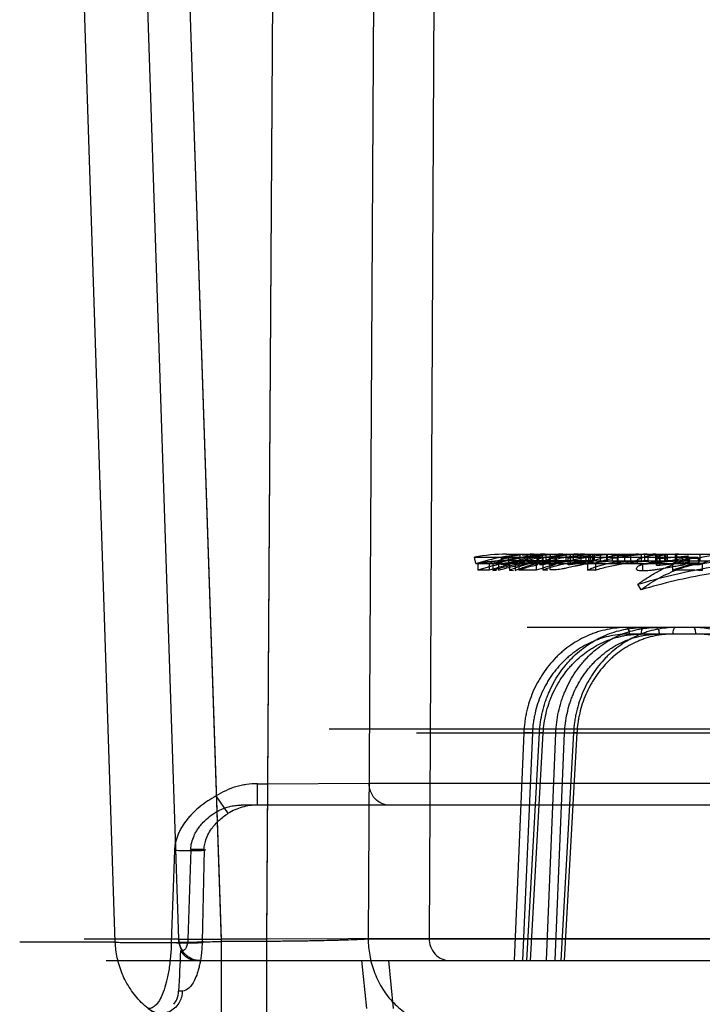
# Model space of a CAD drawing. Header units: millimetres. Extents: x 0 to 297, y 0 to 210.
# Tile 272 of 438: x 146.259 to 146.444, y 159.352 to 159.618. Entities that reach past the tile are written whole.
import ezdxf

# ---------------------------------------------------------------- set-up
doc = ezdxf.new("R2010")
doc.units = ezdxf.units.MM
doc.header["$LTSCALE"] = 16.335
doc.layers.add('INTFCLR_144815', color=7, linetype='CONTINUOUS')

msp = doc.modelspace()

# ---------------------------------------------------------------- linework, layer by layer
at = {"layer": 'INTFCLR_144815', "color": 9, "linetype": 'Continuous'}
for p, q in [((146.2851556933, 159.3689564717), (146.2697055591, 159.8370621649)), ((146.3023041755, 159.3697227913), (146.2867607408, 159.8370621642)), ((146.2981188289, 159.8370621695), (146.3137612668, 159.3691406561)), ((146.2981262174, 159.8370621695), (146.3137477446, 159.3697688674)), ((146.326092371, 159.3691406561), (146.3290991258, 159.8370621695)), ((146.3260964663, 159.3697688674), (146.3290992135, 159.8370621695)), ((146.3561845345, 159.8370621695), (146.3535427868, 159.3697688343)), ((146.37243563, 159.8370621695), (146.3700117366, 159.3699259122)), ((146.3909026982, 159.4737782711), (146.5005701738, 159.4737782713)), ((146.4081421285, 159.4727937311), (146.4081421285, 159.4709560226)), ((146.4136487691, 159.4718057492), (146.4136487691, 159.4736120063)), ((146.3982802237, 159.4719782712), (146.3909026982, 159.4719782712)), ((146.4040961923, 159.4719782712), (146.401375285, 159.4719782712)), ((146.4027900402, 159.4695294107), (146.4027900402, 159.4714224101)), ((146.4103858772, 159.4719782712), (146.4061376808, 159.4719782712)), ((146.4151020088, 159.4719782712), (146.4120290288, 159.4719782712)), ((146.4163686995, 159.4719782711), (146.6635935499, 159.4719782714)), ((146.6285121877, 159.4539782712), (146.3965295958, 159.4539782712)), ((146.4539725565, 159.4522096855), (146.4240751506, 159.4522096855)), ((146.683059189, 159.4264903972), (146.3429684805, 159.4264903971)), ((146.3665707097, 159.4255483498), (146.643192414, 159.4255483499)), ((146.3956132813, 159.4255483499), (146.3929767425, 159.3639782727)), ((146.3979438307, 159.4254855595), (146.3953084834, 159.3639782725)), ((146.3979438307, 159.4254855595), (146.3956132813, 159.4255483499)), ((146.3964374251, 159.3639782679), (146.3998492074, 159.4255483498)), ((146.3974667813, 159.3639782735), (146.4008735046, 159.4254855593)), ((146.4008735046, 159.4254855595), (146.3997645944, 159.4255502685)), ((146.4008735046, 159.4254855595), (146.3997645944, 159.4255502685)), ((146.4017573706, 159.3639782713), (146.4042791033, 159.4255483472)), ((146.4041424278, 159.3639782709), (146.4066632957, 159.4254855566)), ((146.4042790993, 159.4255483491), (146.4066632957, 159.425485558)), ((146.4090610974, 159.4255483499), (146.4056643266, 159.3639782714)), ((146.4099628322, 159.4254855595), (146.4065712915, 159.3639782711)), ((146.4099628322, 159.4254855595), (146.4089071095, 159.425557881)), ((146.4099628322, 159.4254855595), (146.4089071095, 159.425557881)), ((146.3235818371, 159.4059782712), (146.3235818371, 159.4117688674)), ((146.3235818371, 159.4117688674), (146.3263450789, 159.4117688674)), ((146.3263450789, 159.4117688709), (146.3537610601, 159.4119259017)), ((146.3263450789, 159.4117688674), (146.3263450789, 159.4059782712)), ((146.3537610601, 159.4119259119), (146.9979115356, 159.4119259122)), ((146.3157349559, 159.4035998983), (146.3124369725, 159.4084455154)), ((146.3157349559, 159.4035998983), (146.3124369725, 159.4084455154)), ((146.9960194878, 159.4059782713), (146.319211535, 159.4059782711)), ((146.3011623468, 159.3937065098), (146.3002949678, 159.368867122)), ((146.3091728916, 159.393978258), (146.305548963, 159.3939782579)), ((146.3091728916, 159.3939782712), (146.3086518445, 159.3691449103)), ((146.2851556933, 159.3689564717), (146.2592996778, 159.3689479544)), ((146.2851556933, 159.3689564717), (146.2592996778, 159.3689479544)), ((146.3023042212, 159.3697232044), (146.2767235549, 159.3697204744)), ((146.3047840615, 159.3696882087), (146.3023044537, 159.3697228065)), ((146.3023045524, 159.369722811), (146.3137477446, 159.3697688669)), ((146.3137477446, 159.3697688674), (146.3137612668, 159.3459782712)), ((146.3260964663, 159.3697688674), (146.3137477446, 159.3697688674)), ((146.326092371, 159.3691406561), (146.3137612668, 159.3691406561)), ((146.326092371, 159.3459782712), (146.3260964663, 159.3697688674)), ((146.3700117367, 159.3699259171), (146.3260964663, 159.3697688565)), ((147.2289768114, 159.3697688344), (146.3535427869, 159.3697688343)), ((146.3700117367, 159.3699259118), (147.2142079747, 159.369925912)), ((146.2827168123, 159.3639782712), (147.2284444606, 159.3639782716)), ((146.3517196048, 159.3639782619), (146.3530504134, 159.3510397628)), ((146.3604274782, 159.3510396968), (146.3590893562, 159.3639782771)), ((146.3032777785, 159.3557191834), (146.3022825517, 159.3557244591))]:
    msp.add_line(p, q, dxfattribs=at)
at = {"layer": 'INTFCLR_144815', "color": 6, "linetype": 'Continuous'}
for p, q in [((146.3826356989, 159.4712610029), (146.3823256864, 159.4730341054)), ((146.3823256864, 159.4730341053), (146.4426557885, 159.4730341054)), ((146.389474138, 159.4727579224), (146.389474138, 159.4709188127)), ((146.389474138, 159.4727579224), (146.3908099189, 159.4727579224)), ((146.3914775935, 159.4727444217), (146.3914775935, 159.4709047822)), ((146.3945171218, 159.4735395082), (146.3945171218, 159.4717305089)), ((146.3965205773, 159.4735380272), (146.3951849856, 159.4735380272)), ((146.3965205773, 159.4735380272), (146.3965205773, 159.4717289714)), ((146.3991071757, 159.4733927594), (146.3991071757, 159.4715781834)), ((146.3993464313, 159.4727615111), (146.4003499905, 159.4727615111)), ((146.3993464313, 159.470915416), (146.3993464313, 159.4727546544)), ((146.3996173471, 159.4737782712), (146.3996173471, 159.4719782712)), ((146.4006356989, 159.4719782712), (146.4006356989, 159.4737782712)), ((146.4008266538, 159.4695081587), (146.4008518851, 159.4727615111)), ((146.4016208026, 159.4737782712), (146.4016208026, 159.4719782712)), ((146.4024947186, 159.4727602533), (146.4024947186, 159.4709212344)), ((146.4024947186, 159.4727602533), (146.4035251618, 159.4727602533)), ((146.402867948, 159.4737550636), (146.4036865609, 159.4737756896)), ((146.402867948, 159.4719541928), (146.402867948, 159.4737550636)), ((146.4040402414, 159.4727520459), (146.4040402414, 159.4709127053)), ((146.4044020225, 159.4737549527), (146.4044020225, 159.4719540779)), ((146.4061376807, 159.4737782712), (146.4049802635, 159.4737679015)), ((146.4069557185, 159.4737782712), (146.4069557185, 159.4719782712)), ((146.4076326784, 159.4727923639), (146.4081421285, 159.4727937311)), ((146.4076326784, 159.4709546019), (146.4076326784, 159.4727923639)), ((146.4081421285, 159.472793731), (146.4124753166, 159.4732863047)), ((146.4081799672, 159.4737782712), (146.4081799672, 159.4719782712)), ((146.408959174, 159.4737782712), (146.408959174, 159.4719782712)), ((146.4111057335, 159.4719782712), (146.4111057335, 159.4737782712)), ((146.4124753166, 159.4714676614), (146.4124753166, 159.4732863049)), ((146.4136487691, 159.4736120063), (146.4130706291, 159.4736117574)), ((146.4130706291, 159.4736117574), (146.4130706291, 159.471805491)), ((146.4141738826, 159.4719782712), (146.4141738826, 159.4737782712)), ((146.4194448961, 159.473778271), (146.4143242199, 159.4732847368)), ((146.4143242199, 159.4732847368), (146.4143242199, 159.4714660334)), ((146.4147112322, 159.4719782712), (146.4147112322, 159.4737782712)), ((146.4162510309, 159.4737782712), (146.4162510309, 159.4719782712)), ((146.4180048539, 159.4737782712), (146.4180048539, 159.4719782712)), ((146.4181765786, 159.4737782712), (146.4181765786, 159.4719782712)), ((146.4195274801, 159.4737782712), (146.4195274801, 159.4719782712)), ((146.4208319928, 159.4731918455), (146.4208319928, 159.4713695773)), ((146.4210707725, 159.4737782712), (146.4210707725, 159.4719782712)), ((146.4228669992, 159.4737782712), (146.4228669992, 159.4719782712)), ((146.4245098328, 159.4737782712), (146.4245098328, 159.4719782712)), ((146.4274039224, 159.4719782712), (146.4274039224, 159.4737782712)), ((146.4282562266, 159.4737782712), (146.4282562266, 159.4719782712)), ((146.4292585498, 159.4719782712), (146.4292585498, 159.4737782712)), ((146.4312843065, 159.4719782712), (146.4312843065, 159.4737782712)), ((146.4316169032, 159.4737782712), (146.4316169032, 159.4719782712)), ((146.4322917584, 159.4737782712), (146.4322917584, 159.4719782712)), ((146.43243901, 159.4726235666), (146.4401036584, 159.4733273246)), ((146.43243901, 159.4726235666), (146.43243901, 159.4707791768)), ((146.4336432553, 159.4737782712), (146.4336432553, 159.4719782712)), ((146.4339959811, 159.4737633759), (146.4347496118, 159.4737768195)), ((146.4339959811, 159.471962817), (146.4339959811, 159.4737633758)), ((146.4344726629, 159.4719782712), (146.4344726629, 159.4737782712)), ((146.4365203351, 159.4737669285), (146.4365203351, 159.471966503)), ((146.4367279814, 159.4719782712), (146.4367279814, 159.4737782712)), ((146.4369283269, 159.4737782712), (146.4369283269, 159.4719782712)), ((146.4386497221, 159.4726775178), (146.4386497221, 159.4708352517)), ((146.4401036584, 159.4733273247), (146.4391284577, 159.4729243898)), ((146.4401036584, 159.4715102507), (146.4401036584, 159.4733273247)), ((146.4404164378, 159.4727473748), (146.4430037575, 159.4727473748)), ((146.4404164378, 159.4708996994), (146.4404164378, 159.4727395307)), ((146.4426557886, 159.4730341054), (146.4429242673, 159.4712610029)), ((146.4430037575, 159.470907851), (146.4430037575, 159.4727473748)), ((146.4431848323, 159.4737782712), (146.4431848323, 159.4719782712)), ((146.3826356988, 159.4712610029), (146.4429242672, 159.4712610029)), ((146.3832119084, 159.471347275), (146.3832119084, 159.4694511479)), ((146.3862800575, 159.4713386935), (146.3862800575, 159.4694422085)), ((146.3872295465, 159.4713130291), (146.3872295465, 159.4694154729)), ((146.3887578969, 159.4713494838), (146.3877386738, 159.4713281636)), ((146.3887578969, 159.4713494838), (146.3887578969, 159.4694534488)), ((146.3914775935, 159.4709188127), (146.3901424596, 159.4709188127)), ((146.3917688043, 159.4713464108), (146.3917688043, 159.4694502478)), ((146.3932971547, 159.4713039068), (146.3922786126, 159.4713352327)), ((146.3932971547, 159.4713039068), (146.3932971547, 159.4694059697)), ((146.3942576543, 159.4713445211), (146.3942576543, 159.4694482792)), ((146.3945171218, 159.4717289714), (146.3958531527, 159.4717289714)), ((146.401375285, 159.4719782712), (146.3982802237, 159.4719782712)), ((146.3989514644, 159.471340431), (146.3989514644, 159.4694440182)), ((146.4008518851, 159.4709225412), (146.3998483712, 159.4709225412)), ((146.4027900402, 159.4714224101), (146.4014809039, 159.4714147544)), ((146.4040402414, 159.4709212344), (146.4030100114, 159.4709212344)), ((146.4040961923, 159.4719782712), (146.4032766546, 159.4719675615)), ((146.4061376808, 159.4719782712), (146.4040961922, 159.4719782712)), ((146.4044020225, 159.4719540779), (146.4055580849, 159.4719755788)), ((146.4081421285, 159.4709560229), (146.4076326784, 159.4709546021)), ((146.4124753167, 159.4714676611), (146.4081421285, 159.4709560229)), ((146.4120290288, 159.4719782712), (146.4103858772, 159.4719782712)), ((146.4137066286, 159.4717797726), (146.4127436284, 159.4715096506)), ((146.4137066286, 159.4717797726), (146.4127436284, 159.4715096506)), ((146.4128124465, 159.4714149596), (146.4150047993, 159.4714149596)), ((146.4128124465, 159.471412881), (146.4128124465, 159.4695194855)), ((146.4130706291, 159.471805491), (146.4136487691, 159.4718057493)), ((146.4143242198, 159.4714660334), (146.4194448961, 159.4719782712)), ((146.4150047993, 159.4714149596), (146.4150047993, 159.4695216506)), ((146.4151020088, 159.4719782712), (146.4163686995, 159.4719782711)), ((146.4278138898, 159.4692576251), (146.4278138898, 159.4711615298)), ((146.4401036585, 159.4715102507), (146.43243901, 159.4707791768)), ((146.4358256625, 159.4713172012), (146.4358256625, 159.4694198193)), ((146.4386497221, 159.4708352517), (146.439586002, 159.4713052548)), ((146.4430037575, 159.470907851), (146.4404164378, 159.470907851)), ((146.4438910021, 159.47132061), (146.4438910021, 159.4694233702)), ((146.3872295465, 159.4694154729), (146.3882484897, 159.4694439)), ((146.3917688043, 159.4694502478), (146.3927880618, 159.469423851)), ((146.4150047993, 159.4695216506), (146.4128124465, 159.4695216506)), ((146.4273358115, 159.4641534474), (146.4264827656, 159.4656600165)), ((146.305548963, 159.3939782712), (146.3047840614, 159.369688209)), ((146.303283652, 159.3666150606), (146.3027944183, 159.3666200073))]:
    msp.add_line(p, q, dxfattribs=at)
for centre, radius, start, end in [((146.3909026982, 159.4239782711), 0.0498, 90.00000000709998, 99.9174520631), ((146.398285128, 159.4258370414), 0.0479412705, 90.00586124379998, 108.3251317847), ((146.4014106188, 159.4257067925), 0.0480749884, 101.9240725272, 108.3444157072), ((146.3992996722, 159.4258389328), 0.0479397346, 95.7254500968, 101.8269211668), ((146.4090041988, 159.4280160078), 0.0457691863, 102.1815604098, 108.7956335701), ((146.4013755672, 159.4259041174), 0.0478741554, 90.00033779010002, 95.8204568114), ((146.4137213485, 159.4279747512), 0.0458119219, 102.1998940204, 108.8082907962), ((146.410388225, 159.428363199), 0.0454150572, 90.002962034, 102.1212752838), ((146.412034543, 159.4283326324), 0.0454456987, 90.006952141, 102.117491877), ((146.4169105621, 159.4296743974), 0.0441048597, 94.99470961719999, 102.1434321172), ((146.4289978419, 159.4166260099), 0.05715227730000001, 89.99469662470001, 98.2144748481), ((146.4266475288, 159.4446530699), 0.0291253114, 90.0187780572, 101.5178439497), ((146.4493479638, 159.43579359), 0.0380101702, 103.5902750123, 110.8396632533), ((146.4374812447, 159.4330708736), 0.0407073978, 89.99529300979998, 91.3526086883), ((146.4516478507, 159.4368456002), 0.036932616, 90.01207877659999, 103.535570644), ((146.4574393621, 159.4356809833), 0.0381279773, 103.5878046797, 110.8142387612), ((146.3909026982, 159.4239782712), 0.048, 89.9999999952, 99.917452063), ((146.3845921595, 159.4163256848), 0.0550389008, 88.24261386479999, 91.43699918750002), ((146.3982887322, 159.4257452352), 0.0462332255, 90.0105443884, 109.0324238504), ((146.4014080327, 159.4256488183), 0.04633266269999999, 102.3761709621, 109.056944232), ((146.3992985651, 159.425776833), 0.0462017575, 95.94020500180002, 102.2772148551), ((146.40902121, 159.4278001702), 0.0441874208, 102.6473009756, 109.5185625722), ((146.3964947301, 159.3452510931), 0.1261132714, 88.88378591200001, 91.01640158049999), ((146.4013754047, 159.4258371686), 0.0461411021, 90.0001485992, 96.0396676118), ((146.4137156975, 159.4278390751), 0.0441469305, 102.6599842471, 109.5381089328), ((146.415128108, 159.4293560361), 0.0426228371, 90.03508451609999, 109.6049724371), ((146.4103918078, 159.428169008), 0.0438093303, 90.00775627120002, 102.5775098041), ((146.4120315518, 159.428199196), 0.0437790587, 90.0033020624, 102.5821819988), ((146.416906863, 159.4294872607), 0.0424917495, 95.17982136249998, 102.6067581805), ((146.4289923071, 159.41696931), 0.0550088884, 89.9887250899, 98.5310480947), ((146.4266419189, 159.443950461), 0.0280277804, 90.0080452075, 101.9636337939), ((146.4350915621, 159.433136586), 0.0388416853, 89.99622596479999, 91.616317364), ((146.4494046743, 159.435158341), 0.0368543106, 104.1160248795, 111.6201397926), ((146.4400137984, 159.1033238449), 0.3680171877, 89.39635559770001, 90.65205565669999), ((146.437481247, 159.4327419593), 0.039236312, 89.9951197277, 91.4033353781), ((146.4516597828, 159.436274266), 0.0357042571, 90.03164233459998, 104.0304306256), ((146.3845922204, 159.4166530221), 0.0528161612, 88.1686968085, 91.49755394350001), ((146.3964947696, 159.348455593), 0.1210133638, 88.83675729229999, 91.0592595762), ((146.4025711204, 159.3620672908), 0.107455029, 90.2322215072, 90.93020278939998), ((146.4400138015, 159.1161389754), 0.3533056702, 89.3712195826, 90.6792087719)]:
    msp.add_arc(centre, radius, start, end, dxfattribs=at)
msp.add_ellipse((146.8326356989, 159.3459782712), major_axis=(0.1660814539, 3.5044210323), ratio=0.1511321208, start_param=-4.711116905, end_param=-4.7080076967, dxfattribs=at)
for points, knots in [([(146.3872295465, 159.4713130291), (146.3884824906, 159.4716807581), (146.3910268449, 159.4723371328), (146.3949067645, 159.4730727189), (146.3988632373, 159.4735616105), (146.4015250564, 159.4737186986), (146.402867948, 159.4737550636)], [0, 0, 0, 0, 0.2468535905, 0.4963282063, 0.7460399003, 1, 1, 1, 1]), ([(146.3991071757, 159.4733927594), (146.3979323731, 159.4732629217), (146.3955934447, 159.4729377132), (146.3921383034, 159.4722552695), (146.3898725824, 159.4716714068), (146.3887578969, 159.4713494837)], [0, 0, 0, 0, 0.3357673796, 0.6704013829, 1, 1, 1, 1]), ([(146.3917688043, 159.4713464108), (146.3925548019, 159.4716671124), (146.3941477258, 159.472247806), (146.3966004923, 159.4729336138), (146.398266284, 159.4732615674), (146.3991071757, 159.4733927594)], [0, 0, 0, 0, 0.3336166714, 0.6655352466, 1, 1, 1, 1]), ([(146.4044020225, 159.4737549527), (146.4034455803, 159.4737183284), (146.4015334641, 159.4735583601), (146.3987080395, 159.4730615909), (146.3959506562, 159.4723176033), (146.3941696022, 159.4716658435), (146.3932971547, 159.4713039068)], [0, 0, 0, 0, 0.2512492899, 0.5028732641, 0.7520580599, 1, 1, 1, 1]), ([(146.4008266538, 159.4714020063), (146.4017637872, 159.4717218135), (146.403627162, 159.4722893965), (146.4064615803, 159.4729529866), (146.4093091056, 159.4734267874), (146.4121955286, 159.4737140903), (146.4141318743, 159.4737782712), (146.4151020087, 159.4737782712)], [0, 0, 0, 0, 0.2043804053, 0.4016983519, 0.600459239, 0.7997611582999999, 1, 1, 1, 1]), ([(146.4027900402, 159.47142241), (146.4030388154, 159.4714248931), (146.4036261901, 159.4714344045), (146.404505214, 159.4714943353), (146.4054188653, 159.4715997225), (146.4063251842, 159.4717522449), (146.4072847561, 159.4719391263), (146.4081950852, 159.4721267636), (146.4090599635, 159.4723074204), (146.4098813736, 159.4724758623), (146.4107917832, 159.4726595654), (146.4117419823, 159.4728438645), (146.4129257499, 159.4730604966), (146.4137877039, 159.4732042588), (146.4143242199, 159.4732847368)], [0, 0, 0, 0, 0.0637902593, 0.1505951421, 0.2257851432, 0.2995168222, 0.3861796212, 0.4764420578, 0.5378333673, 0.6127248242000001, 0.6914374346, 0.7759707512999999, 0.86089584, 1, 1, 1, 1]), ([(146.4124753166, 159.4732863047), (146.4127480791, 159.4733282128), (146.4129334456, 159.473218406), (146.4137852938, 159.4736120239), (146.4136487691, 159.4736120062)], [0, 0, 0, 0, 0.6690213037, 1, 1, 1, 1]), ([(146.4124753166, 159.4732863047), (146.4127480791, 159.4733282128), (146.4129334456, 159.473218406), (146.4137852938, 159.4736120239), (146.4136487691, 159.4736120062)], [0, 0, 0, 0, 0.6690213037, 1, 1, 1, 1]), ([(146.4128124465, 159.471412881), (146.4135625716, 159.4717266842), (146.4150814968, 159.4722952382), (146.417402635, 159.4729608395), (146.4197293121, 159.4734315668), (146.4220711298, 159.4737148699), (146.4236361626, 159.4737782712), (146.4244283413, 159.4737782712)], [0, 0, 0, 0, 0.2044789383, 0.4073700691, 0.6066229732, 0.8007866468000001, 1, 1, 1, 1]), ([(146.4313193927, 159.4737782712), (146.4302060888, 159.4737782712), (146.4279842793, 159.4737145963), (146.4246697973, 159.4734265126), (146.4213929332, 159.4729499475), (146.4181659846, 159.4722883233), (146.4160502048, 159.4717237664), (146.4150047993, 159.4714123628)], [0, 0, 0, 0, 0.2019209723, 0.4028713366, 0.6030969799, 0.8021605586, 1, 1, 1, 1]), ([(146.4339959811, 159.4737633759), (146.4335720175, 159.4737515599), (146.4327671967, 159.473716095), (146.431595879, 159.4736215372), (146.430534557, 159.4734943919), (146.4295740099, 159.4733375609), (146.4287380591, 159.4731588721), (146.4277977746, 159.4729158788), (146.4270087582, 159.4725715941), (146.4259145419, 159.4721483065), (146.4264990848, 159.4709103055), (146.427350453, 159.4711705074), (146.4278138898, 159.4711615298)], [0, 0, 0, 0, 0.123311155, 0.2341722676, 0.3415438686, 0.434131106, 0.5166278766, 0.5912757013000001, 0.7113225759, 0.7905187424, 0.8652349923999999, 1, 1, 1, 1]), ([(146.4264827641, 159.465660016), (146.4272946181, 159.4662729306), (146.4289518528, 159.4674353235), (146.4315464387, 159.4689860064), (146.4342242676, 159.4703295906), (146.4369739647, 159.4714620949), (146.4397847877, 159.4723775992), (146.441694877, 159.472840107), (146.4426557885, 159.4730341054)], [0, 0, 0, 0, 0.170292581, 0.3385298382, 0.5055802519, 0.6713829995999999, 0.835891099, 1, 1, 1, 1]), ([(146.4264827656, 159.4656600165), (146.4325361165, 159.4675555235), (146.4447689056, 159.4704007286), (146.4634072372, 159.472659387), (146.4819951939, 159.4736473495), (146.4943841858, 159.473773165), (146.5005701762, 159.4737782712)], [0, 0, 0, 0, 0.2535733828, 0.5032635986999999, 0.7518024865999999, 1, 1, 1, 1]), ([(146.4278138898, 159.4711615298), (146.4280896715, 159.4711642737), (146.4286580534, 159.4711782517), (146.4295595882, 159.4712529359), (146.4305317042, 159.4713644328), (146.4316024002, 159.4715113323), (146.4327491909, 159.4716879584), (146.4339372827, 159.4718818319), (146.4351177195, 159.4720808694), (146.4362662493, 159.4722789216), (146.4374415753, 159.4724788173), (146.438234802, 159.4726111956), (146.4386497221, 159.4726775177)], [0, 0, 0, 0, 0.0755558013, 0.1556862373, 0.2477301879, 0.3436001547, 0.4517372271, 0.5655971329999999, 0.6733879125, 0.7796888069, 0.8848871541, 1, 1, 1, 1]), ([(146.4365203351, 159.4737669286), (146.4362205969, 159.4737596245), (146.4356389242, 159.4737387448), (146.4347968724, 159.4736858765), (146.4339434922, 159.473604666), (146.4330603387, 159.4734941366), (146.432362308, 159.4733183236), (146.4310331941, 159.4731089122), (146.4321017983, 159.4726289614), (146.43243901, 159.4726235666)], [0, 0, 0, 0, 0.1480709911, 0.2877294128, 0.415289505, 0.5760925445, 0.7068442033, 0.8334452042, 1, 1, 1, 1]), ([(146.4365203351, 159.4737669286), (146.4362205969, 159.4737596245), (146.4356389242, 159.4737387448), (146.4347968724, 159.4736858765), (146.4339434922, 159.473604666), (146.4330603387, 159.4734941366), (146.432362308, 159.4733183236), (146.4310331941, 159.4731089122), (146.4321017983, 159.4726289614), (146.43243901, 159.4726235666)], [0, 0, 0, 0, 0.1480709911, 0.2877294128, 0.415289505, 0.5760925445, 0.7068442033, 0.8334452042, 1, 1, 1, 1]), ([(146.402867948, 159.4719541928), (146.4021914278, 159.4719351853), (146.4008423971, 159.4718747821), (146.3988287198, 159.4717170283), (146.3968329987, 159.4714932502), (146.3948585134, 159.4712045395), (146.3929083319, 159.4708521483), (146.3909853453, 159.4704374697), (146.3890922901, 159.4699620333), (146.3878465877, 159.4696041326), (146.3872295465, 159.4694154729)], [0, 0, 0, 0, 0.1277755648, 0.2548923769, 0.3812739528, 0.5068516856, 0.6315633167, 0.7553553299, 0.8781807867, 1, 1, 1, 1]), ([(146.3887578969, 159.4694534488), (146.3895074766, 159.4696789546), (146.3909430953, 159.4700792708), (146.3930136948, 159.4705724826), (146.3949799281, 159.4709705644), (146.3969881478, 159.4713094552), (146.3983743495, 159.4714941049), (146.3991071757, 159.4715781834)], [0, 0, 0, 0, 0.2219874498, 0.4225263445, 0.6035161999, 0.7908117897, 1, 1, 1, 1]), ([(146.3991071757, 159.4715781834), (146.3984654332, 159.4714742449), (146.3972590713, 159.4712398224), (146.3954667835, 159.4707808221), (146.3936525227, 159.4702043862), (146.3924161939, 159.4697254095), (146.3917688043, 159.4694502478)], [0, 0, 0, 0, 0.2546734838, 0.4810436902, 0.7244331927, 1, 1, 1, 1]), ([(146.3932971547, 159.4694059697), (146.393733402, 159.4695945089), (146.3946144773, 159.4699525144), (146.395959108, 159.4704301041), (146.3973251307, 159.4708466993), (146.3987105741, 159.471200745), (146.4001133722, 159.4714908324), (146.4015313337, 159.4717156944), (146.4029620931, 159.4718742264), (146.4039212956, 159.4719349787), (146.4044020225, 159.4719540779)], [0, 0, 0, 0, 0.1244380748, 0.2489212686, 0.3735057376, 0.498249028, 0.6232103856, 0.7484501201, 0.8740275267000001, 1, 1, 1, 1]), ([(146.4143242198, 159.4714660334), (146.4139512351, 159.4714079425), (146.4132568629, 159.4712909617), (146.4122578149, 159.4711077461), (146.4113108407, 159.470922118), (146.4103707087, 159.4707289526), (146.4094662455, 159.4705378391), (146.4086119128, 159.4703528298), (146.4078162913, 159.470181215), (146.4069805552, 159.4700049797), (146.4061499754, 159.4698396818), (146.4052980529, 159.4696977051), (146.4044324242, 159.4695984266), (146.4035927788, 159.4695409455), (146.4030293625, 159.4695318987), (146.4027900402, 159.4695294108)], [0, 0, 0, 0, 0.0966770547, 0.1803276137, 0.2601292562, 0.3438178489, 0.4261336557, 0.4968855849, 0.5676932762, 0.6345870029, 0.7156332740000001, 0.7845729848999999, 0.8557134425, 0.9387036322, 1, 1, 1, 1]), ([(146.4128124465, 159.4695194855), (146.4132223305, 159.4696980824), (146.4140482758, 159.4700371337), (146.4153062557, 159.4704895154), (146.4165790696, 159.4708839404), (146.4178650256, 159.4712194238), (146.4191623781, 159.4714951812), (146.4204693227, 159.4717105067), (146.4217840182, 159.4718648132), (146.4231045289, 159.4719576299), (146.4239870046, 159.4719782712), (146.4244283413, 159.4719782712)], [0, 0, 0, 0, 0.1121796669, 0.2239292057, 0.3353131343, 0.44640052, 0.5572635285, 0.6679773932, 0.7786192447, 0.8892672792, 1, 1, 1, 1]), ([(146.4150047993, 159.4695189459), (146.4155829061, 159.4696983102), (146.4167474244, 159.4700385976), (146.4185136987, 159.4704906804), (146.4203006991, 159.4708848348), (146.4221060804, 159.4712200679), (146.4239273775, 159.4714956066), (146.4257620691, 159.4717107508), (146.4276075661, 159.4718649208), (146.4294611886, 159.4719576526), (146.4306996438, 159.4719782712), (146.4313193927, 159.4719782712)], [0, 0, 0, 0, 0.1096509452, 0.2197304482, 0.330222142, 0.4410909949, 0.5523103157, 0.6638488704, 0.7756673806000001, 0.8877302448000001, 1, 1, 1, 1]), ([(146.4278138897, 159.4692576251), (146.4274990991, 159.4692639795), (146.4269943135, 159.4693005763), (146.4259448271, 159.4694089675), (146.4262489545, 159.4705225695), (146.4271611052, 159.4707970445), (146.4280218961, 159.4711522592), (146.4289228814, 159.4713799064), (146.4298399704, 159.4715720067), (146.4308863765, 159.4717330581), (146.4322838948, 159.471885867), (146.4333370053, 159.4719437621), (146.4339959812, 159.471962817)], [0, 0, 0, 0, 0.0905220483, 0.1630522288, 0.2364674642, 0.3297822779, 0.4274438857, 0.5063020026, 0.5958797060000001, 0.6970197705, 0.8104625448, 1, 1, 1, 1]), ([(146.4429242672, 159.4712610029), (146.4419971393, 159.4710738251), (146.4401546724, 159.4706276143), (146.4374439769, 159.4697444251), (146.4347933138, 159.4686523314), (146.4322128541, 159.4673572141), (146.429713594, 159.4658631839), (146.4281175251, 159.464743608), (146.4273358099, 159.4641534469)], [0, 0, 0, 0, 0.1642768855, 0.3288722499, 0.4947033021, 0.6617291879, 0.8298803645, 1, 1, 1, 1]), ([(146.5005701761, 159.4719782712), (146.4944324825, 159.4719730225), (146.4821564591, 159.471852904), (146.4637617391, 159.4709016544), (146.4453657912, 159.4687280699), (146.4333007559, 159.4659826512), (146.4273358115, 159.4641534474)], [0, 0, 0, 0, 0.2492321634, 0.4981653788, 0.7475520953, 1, 1, 1, 1]), ([(146.438649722, 159.4708352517), (146.4383952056, 159.4707929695), (146.4378907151, 159.4707065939), (146.4371374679, 159.470575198), (146.4363940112, 159.4704431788), (146.4354485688, 159.470274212), (146.4342958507, 159.4700694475), (146.4329678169, 159.4698421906), (146.4317232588, 159.4696401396), (146.4306169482, 159.4694800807), (146.4296300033, 159.4693605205), (146.4287130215, 159.4692786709), (146.428112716, 159.4692607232), (146.4278138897, 159.4692576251)], [0, 0, 0, 0, 0.0706213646, 0.140097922, 0.2092931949, 0.2773045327, 0.4029861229, 0.5297550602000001, 0.6460966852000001, 0.7481004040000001, 0.835703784, 0.9182005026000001, 1, 1, 1, 1]), ([(146.43243901, 159.4707791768), (146.4321216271, 159.4707844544), (146.4310051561, 159.4706605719), (146.4323267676, 159.4716829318), (146.4333483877, 159.4716678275), (146.4345306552, 159.471874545), (146.435607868, 159.4719333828), (146.4362084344, 159.4719586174), (146.436520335, 159.471966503)], [0, 0, 0, 0, 0.1522461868, 0.3004209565, 0.4786494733, 0.712490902, 0.8503564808, 1, 1, 1, 1]), ([(146.43243901, 159.4707791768), (146.4321216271, 159.4707844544), (146.4310051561, 159.4706605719), (146.4323267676, 159.4716829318), (146.4333483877, 159.4716678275), (146.4345306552, 159.471874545), (146.435607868, 159.4719333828), (146.4362084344, 159.4719586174), (146.436520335, 159.471966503)], [0, 0, 0, 0, 0.1522461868, 0.3004209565, 0.4786494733, 0.712490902, 0.8503564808, 1, 1, 1, 1]), ([(146.4696511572, 159.4255483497), (146.4696047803, 159.4263981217), (146.4694440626, 159.4280989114), (146.469000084, 159.43062421), (146.4683548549, 159.4331054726), (146.4675165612, 159.4355123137), (146.4664958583, 159.4378232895), (146.4653014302, 159.4400264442), (146.4639386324, 159.4421141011), (146.4624151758, 159.4440736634), (146.460746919, 159.4458851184), (146.4589488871, 159.447535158), (146.4570329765, 159.4490156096), (146.4550067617, 159.4503207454), (146.4528857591, 159.4514397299), (146.4506929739, 159.4523614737), (146.448447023, 159.4530812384), (146.4461643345, 159.4535966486), (146.4438470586, 159.453908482), (146.4422904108, 159.4539782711), (146.4415089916, 159.4539782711)], [0, 0, 0, 0, 0.05791937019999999, 0.1161225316, 0.174323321, 0.2322124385, 0.2893886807, 0.346073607, 0.4025847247, 0.4588722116, 0.5148048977, 0.5699870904, 0.6247636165, 0.6793905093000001, 0.7338139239, 0.7877635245, 0.8410664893, 0.8941198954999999, 0.9468186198, 1, 1, 1, 1]), ([(146.3125867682, 159.4042235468), (146.3129826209, 159.4044505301), (146.3138023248, 159.4048648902), (146.3150938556, 159.4053564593), (146.3164377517, 159.4057134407), (146.3178160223, 159.4059298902), (146.3187464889, 159.4059782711), (146.319211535, 159.4059782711)], [0, 0, 0, 0, 0.197598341, 0.3968767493, 0.5973900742, 0.798619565, 1, 1, 1, 1]), ([(146.305548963, 159.393978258), (146.3055663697, 159.3946175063), (146.305749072, 159.3958973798), (146.3063569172, 159.3975889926), (146.3070956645, 159.3989599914), (146.3078553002, 159.4000756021), (146.3087361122, 159.4011521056), (146.3099291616, 159.4023529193), (146.3112524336, 159.4034029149), (146.3122139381, 159.4040097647), (146.3125867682, 159.4042235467)], [0, 0, 0, 0, 0.1482816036, 0.2969801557, 0.4145586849, 0.5085278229, 0.6095548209, 0.7366640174, 0.9003456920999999, 1, 1, 1, 1]), ([(146.3047840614, 159.369688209), (146.3047697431, 159.3693050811), (146.3046772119, 159.3685470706), (146.3043803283, 159.3674344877), (146.3037367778, 159.3666110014), (146.303283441, 159.3666156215)], [0, 0, 0, 0, 0.3189588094, 0.6228350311, 1, 1, 1, 1]), ([(146.3027942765, 159.3666206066), (146.3030355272, 159.3662181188), (146.3036179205, 159.3654737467), (146.3047420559, 159.3646235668), (146.3060393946, 159.3640957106), (146.3069652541, 159.3639781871), (146.3074258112, 159.3639782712)], [0, 0, 0, 0, 0.2530268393, 0.5032054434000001, 0.7516620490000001, 1, 1, 1, 1]), ([(146.3009822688, 159.3521453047), (146.3012929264, 159.3525552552), (146.301946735, 159.3536728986), (146.3022466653, 159.3549564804), (146.3022825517, 159.3557244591)], [0, 0, 0, 0, 0.40084949, 1, 1, 1, 1])]:
    msp.add_open_spline(points, degree=3, knots=knots, dxfattribs=at)
at = {"layer": 'INTFCLR_144815', "color": 9, "linetype": 'Continuous'}
for points, knots in [([(146.4234301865, 159.4539782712), (146.4216622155, 159.4539782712), (146.4189982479, 159.4537064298), (146.4159927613, 159.4529273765), (146.4143055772, 159.4523514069), (146.4118137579, 159.4513579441), (146.4090424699, 159.4498266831), (146.4065348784, 159.4479150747), (146.4051708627, 159.4467093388), (146.4032050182, 159.4447951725), (146.4014639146, 159.4426378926), (146.3999885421, 159.4403023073), (146.3990662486, 159.4386800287), (146.3976471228, 159.4357255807), (146.3966350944, 159.4325801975), (146.3960741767, 159.4298105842), (146.3957799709, 159.4279274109), (146.3956544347, 159.4265009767), (146.3956132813, 159.4255483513)], [0, 0, 0, 0, 0.1208487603, 0.1814012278, 0.2119727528, 0.2426478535, 0.3647394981, 0.4266498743, 0.4579277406, 0.4891221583, 0.6141842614, 0.6459561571, 0.6779465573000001, 0.7416857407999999, 0.8697526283, 0.9022892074, 0.9348230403, 1, 1, 1, 1]), ([(146.3998492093, 159.4255483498), (146.3999531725, 159.4274372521), (146.4003605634, 159.4302618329), (146.4012646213, 159.4334469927), (146.4019013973, 159.435226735), (146.4029661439, 159.4378266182), (146.4045442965, 159.4407094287), (146.4064880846, 159.4433252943), (146.4076956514, 159.4447325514), (146.4095766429, 159.4467268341), (146.411686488, 159.4484947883), (146.4139719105, 159.4499790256), (146.415533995, 159.450888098), (146.418350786, 159.4522613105), (146.4213542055, 159.4532074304), (146.4239836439, 159.4536820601), (146.4257550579, 159.4539096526), (146.4270941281, 159.4539782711), (146.4279856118, 159.4539782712)], [0, 0, 0, 0, 0.1288439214, 0.1930359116, 0.2252903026, 0.257529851, 0.3843669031, 0.4475979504, 0.4792451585, 0.5106052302, 0.6343011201, 0.6652311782, 0.6961862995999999, 0.7573363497, 0.8784045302, 0.9088857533, 0.9392828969, 1, 1, 1, 1]), ([(146.4042790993, 159.4255483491), (146.404357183, 159.4274345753), (146.4047196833, 159.4302561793), (146.4055660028, 159.4334454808), (146.406167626, 159.4352260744), (146.4071761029, 159.4378217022), (146.4086832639, 159.4407035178), (146.4105570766, 159.4433239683), (146.411722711, 159.4447320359), (146.4135371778, 159.446723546), (146.4155813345, 159.448492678), (146.4178036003, 159.4499788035), (146.4193215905, 159.4508877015), (146.4220619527, 159.4522607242), (146.4249932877, 159.4532075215), (146.4275622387, 159.4536820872), (146.4292946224, 159.453909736), (146.4306049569, 159.4539782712), (146.4314774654, 159.4539782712)], [0, 0, 0, 0, 0.1304351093, 0.1952501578, 0.2277693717, 0.260239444, 0.3876343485, 0.4509336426, 0.4825632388, 0.5138724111, 0.637070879, 0.667814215, 0.6985618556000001, 0.7592534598, 0.8793222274, 0.9095568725, 0.9397164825, 1, 1, 1, 1]), ([(146.4366183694, 159.4539782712), (146.4348868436, 159.4539782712), (146.4322749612, 159.4537051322), (146.4293305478, 159.4529268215), (146.4276744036, 159.4523511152), (146.4252205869, 159.4513556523), (146.4224904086, 159.4498221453), (146.4200193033, 159.4479138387), (146.4186712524, 159.4467087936), (146.416722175, 159.4447917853), (146.4149940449, 159.4426346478), (146.4135239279, 159.4403018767), (146.4126015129, 159.4386792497), (146.4111762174, 159.4357238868), (146.4101481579, 159.432580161), (146.4095650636, 159.4298106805), (146.4092538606, 159.4279278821), (146.4091132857, 159.4265013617), (146.4090610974, 159.4255483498)], [0, 0, 0, 0, 0.1191570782, 0.1790405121, 0.2093268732, 0.2397534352, 0.3612404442, 0.4230731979, 0.4543669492, 0.4856121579, 0.6111858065, 0.6431510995, 0.6753571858, 0.7395758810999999, 0.8687108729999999, 0.9015191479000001, 0.9343190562, 1, 1, 1, 1]), ([(146.4234301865, 159.4539782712), (146.4236589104, 159.4539782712), (146.4240371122, 159.4532102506), (146.4240725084, 159.4526320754), (146.4240751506, 159.4522096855)], [0, 0, 0, 0, 0.3512765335, 1, 1, 1, 1]), ([(146.4279856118, 159.4539782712), (146.4277568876, 159.4539782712), (146.4273786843, 159.4532102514), (146.4273432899, 159.4526320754), (146.4273406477, 159.4522096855)], [0, 0, 0, 0, 0.3512767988, 1, 1, 1, 1]), ([(146.4314774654, 159.4539782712), (146.4317200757, 159.4539782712), (146.4321651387, 159.4532484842), (146.432206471, 159.4526334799), (146.4322094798, 159.4522096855)], [0, 0, 0, 0, 0.364052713, 1, 1, 1, 1]), ([(146.4366183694, 159.4539782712), (146.4363757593, 159.4539782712), (146.4359306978, 159.4532484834), (146.4358893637, 159.45263348), (146.4358863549, 159.4522096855)], [0, 0, 0, 0, 0.3640524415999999, 1, 1, 1, 1]), ([(146.4421539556, 159.4522096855), (146.4421522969, 159.4524748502), (146.442101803, 159.4530341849), (146.441886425, 159.4539782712), (146.4415089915, 159.4539782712)], [0, 0, 0, 0, 0.4126494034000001, 1, 1, 1, 1]), ([(146.4240751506, 159.4522096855), (146.422413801, 159.4522096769), (146.4199104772, 159.4519542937), (146.417086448, 159.4512216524), (146.4155011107, 159.4506803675), (146.4131597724, 159.4497465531), (146.4105559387, 159.4483071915), (146.4082001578, 159.4465102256), (146.406918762, 159.4453768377), (146.405071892, 159.443577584), (146.4034365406, 159.4415496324), (146.4020508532, 159.4393542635), (146.4011846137, 159.4378293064), (146.3998518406, 159.435052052), (146.3989019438, 159.432095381), (146.39837554, 159.429492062), (146.3980996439, 159.4277218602), (146.3979822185, 159.4263810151), (146.3979438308, 159.4254855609)], [0, 0, 0, 0, 0.1208399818, 0.1813857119, 0.211953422, 0.2426248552, 0.3647036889, 0.4266080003, 0.4578832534, 0.4890754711, 0.6141334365, 0.6459059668, 0.6778979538, 0.7416425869, 0.8697257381, 0.9022680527, 0.9348083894, 1, 1, 1, 1]), ([(146.4008735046, 159.4254855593), (146.4009718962, 159.4272611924), (146.4013558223, 159.4299163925), (146.402207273, 159.4329102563), (146.4028065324, 159.4345832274), (146.403808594, 159.4370272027), (146.4052934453, 159.4397371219), (146.4071221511, 159.4421958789), (146.4082581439, 159.4435186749), (146.4100275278, 159.4453934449), (146.4120121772, 159.4470552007), (146.4141616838, 159.4484503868), (146.4156308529, 159.4493049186), (146.4182800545, 159.4505957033), (146.421104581, 159.4514849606), (146.4235773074, 159.4519313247), (146.4252431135, 159.4521452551), (146.4265023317, 159.4522096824), (146.4273406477, 159.4522096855)], [0, 0, 0, 0, 0.1288133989, 0.1929939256, 0.2252437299, 0.257479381, 0.3843072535, 0.4475386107, 0.4791869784, 0.5105487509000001, 0.6342566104, 0.6651902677, 0.6961490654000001, 0.7573064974, 0.8783919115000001, 0.9088770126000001, 0.9392774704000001, 1, 1, 1, 1]), ([(146.4066632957, 159.425485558), (146.4067360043, 159.4272585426), (146.4070754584, 159.4299108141), (146.4078698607, 159.4329087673), (146.4084343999, 159.4345825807), (146.4093809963, 159.4370224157), (146.4107962, 159.439731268), (146.4125560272, 159.4421945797), (146.4136507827, 159.4435181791), (146.4153548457, 159.4453902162), (146.4172749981, 159.4470531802), (146.419362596, 159.4484501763), (146.4207886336, 159.4493045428), (146.4233631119, 159.4505951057), (146.4261171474, 159.4514850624), (146.42853075, 159.4519313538), (146.4301584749, 159.4521453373), (146.4313896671, 159.4522096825), (146.4322094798, 159.4522096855)], [0, 0, 0, 0, 0.1304693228, 0.1952967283, 0.2278210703, 0.2602955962, 0.3877013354, 0.4510002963, 0.4826286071, 0.5139362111, 0.6371213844, 0.6678607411, 0.6986043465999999, 0.7592875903, 0.8793365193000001, 0.9095668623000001, 0.9397227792, 1, 1, 1, 1]), ([(146.4358863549, 159.4522096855), (146.4342580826, 159.4522096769), (146.4318018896, 159.4519530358), (146.4290330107, 159.451221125), (146.427475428, 159.4506800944), (146.4251676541, 159.4497444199), (146.4225998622, 159.4483029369), (146.4202755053, 159.4465090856), (146.4190074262, 159.4453763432), (146.41717389, 159.4435744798), (146.4155480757, 159.4415467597), (146.4141647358, 159.4393538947), (146.4132968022, 159.4378286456), (146.4119557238, 159.4350506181), (146.4109877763, 159.4320955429), (146.4104382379, 159.4294921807), (146.4101449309, 159.4277223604), (146.4100122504, 159.4263814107), (146.4099628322, 159.4254855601)], [0, 0, 0, 0, 0.1191678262, 0.1790592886, 0.2093498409, 0.2397806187, 0.3612828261, 0.4231227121, 0.4544194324, 0.4856668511, 0.6112454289, 0.6432099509, 0.6754142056, 0.7396265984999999, 0.8687420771, 0.9015435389, 0.9343360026, 1, 1, 1, 1]), ([(146.4686084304, 159.4254855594), (146.468564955, 159.4262767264), (146.4684158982, 159.4278559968), (146.4680065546, 159.4301982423), (146.4674138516, 159.4324975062), (146.4666432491, 159.4347367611), (146.465699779, 159.4368992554), (146.4645900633, 159.4389694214), (146.4633222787, 159.4409332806), (146.4619047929, 159.4427769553), (146.4603481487, 159.4444877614), (146.4586628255, 159.4460525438), (146.4568617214, 159.4474608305), (146.4549568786, 159.4487022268), (146.4529615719, 159.4497684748), (146.4508895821, 159.4506512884), (146.4487567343, 159.4513442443), (146.4465795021, 159.4518429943), (146.4443737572, 159.4521430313), (146.442893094, 159.4522096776), (146.4421539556, 159.4522096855)], [0, 0, 0, 0, 0.05737102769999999, 0.1147157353, 0.171989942, 0.2291101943, 0.286001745, 0.3426348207, 0.3989933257, 0.4550624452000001, 0.5108295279, 0.5662723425, 0.621378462, 0.6761700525, 0.7306916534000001, 0.7849746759, 0.8390299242, 0.8928550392, 0.9464825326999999, 1, 1, 1, 1]), ([(146.3235818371, 159.4117688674), (146.322597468, 159.4117687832), (146.3211178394, 159.411661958), (146.3191780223, 159.4113083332), (146.3172749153, 159.4108165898), (146.3149728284, 159.409945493), (146.3132547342, 159.4089872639), (146.3124369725, 159.4084455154)], [0, 0, 0, 0, 0.25052121, 0.3758304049, 0.5015079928, 0.7503537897, 1, 1, 1, 1]), ([(146.3592431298, 159.4059782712), (146.3585594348, 159.4059782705), (146.3571017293, 159.4062835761), (146.3552467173, 159.4076316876), (146.3540418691, 159.4096429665), (146.3537669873, 159.4111825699), (146.3537610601, 159.4119259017)], [0, 0, 0, 0, 0.2301180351, 0.4853375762, 0.7498014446, 1, 1, 1, 1]), ([(146.3124369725, 159.4084455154), (146.311658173, 159.4080303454), (146.3101616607, 159.4071429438), (146.3080761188, 159.4056314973), (146.3064993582, 159.4042360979), (146.3053555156, 159.4030440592), (146.3043121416, 159.4018223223), (146.3033906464, 159.4005267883), (146.3026247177, 159.3991588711), (146.302135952, 159.3981098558), (146.3017382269, 159.3970381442), (146.3014373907, 159.3959467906), (146.3012376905, 159.3948348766), (146.3011745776, 159.3940837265), (146.3011623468, 159.3937065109)], [0, 0, 0, 0, 0.1365624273, 0.2687647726, 0.3980151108, 0.4617366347, 0.5242657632, 0.6465339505, 0.7069020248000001, 0.7666667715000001, 0.8254249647, 0.8835830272, 0.9416004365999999, 1, 1, 1, 1]), ([(146.323581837, 159.4059782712), (146.3228860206, 159.4059782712), (146.3214933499, 159.4058836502), (146.31945306, 159.4054608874), (146.3175008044, 159.4047655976), (146.3162827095, 159.4041244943), (146.3157017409, 159.4037627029)], [0, 0, 0, 0, 0.2519490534, 0.5036070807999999, 0.7521809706, 1, 1, 1, 1]), ([(146.3091728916, 159.3939782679), (146.309179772, 159.3942295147), (146.3092364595, 159.3949767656), (146.3096392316, 159.3969472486), (146.3106995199, 159.3990082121), (146.3121245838, 159.4007916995), (146.3132094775, 159.4018949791), (146.3144023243, 159.4028939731), (146.3152576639, 159.4034872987), (146.3157017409, 159.4037627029)], [0, 0, 0, 0, 0.06176000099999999, 0.183871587, 0.4921935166, 0.6181351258, 0.7446823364, 0.8715995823, 1, 1, 1, 1]), ([(146.3091728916, 159.3939782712), (146.3092898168, 159.3939566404), (146.3097086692, 159.3938618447), (146.3087039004, 159.3936373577), (146.3078367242, 159.3936754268), (146.3063534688, 159.3936044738), (146.3051347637, 159.3936101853), (146.3039846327, 159.3936188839), (146.3026625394, 159.3936478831), (146.3016337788, 159.3936852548), (146.3011623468, 159.3937065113)], [0, 0, 0, 0, 0.0408589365, 0.0817651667, 0.2212441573, 0.4441169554, 0.5449436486, 0.646440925, 0.8378445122, 1, 1, 1, 1]), ([(146.3091728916, 159.3939782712), (146.3092898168, 159.3939566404), (146.3097086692, 159.3938618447), (146.3087039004, 159.3936373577), (146.3078367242, 159.3936754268), (146.3063534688, 159.3936044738), (146.3051347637, 159.3936101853), (146.3039846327, 159.3936188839), (146.3026625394, 159.3936478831), (146.3016337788, 159.3936852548), (146.3011623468, 159.3937065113)], [0, 0, 0, 0, 0.0408589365, 0.0817651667, 0.2212441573, 0.4441169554, 0.5449436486, 0.646440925, 0.8378445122, 1, 1, 1, 1]), ([(146.2851560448, 159.3689564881), (146.2857487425, 159.3689197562), (146.2867246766, 159.3688841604), (146.2881376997, 159.3688507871), (146.2899723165, 159.3688233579), (146.2920018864, 159.368812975), (146.2942167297, 159.3688153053), (146.2967565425, 159.3688277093), (146.2994342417, 159.368854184), (146.3018584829, 159.3688880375), (146.3033187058, 159.3689112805), (146.3055966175, 159.3689504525), (146.3090799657, 159.3690212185), (146.3121869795, 159.3690982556), (146.3137612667, 159.3691406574)], [0, 0, 0, 0, 0.0622675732, 0.1023764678, 0.1482100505, 0.2546572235, 0.3151894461, 0.3804510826, 0.5209762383, 0.5959759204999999, 0.6346736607, 0.6741097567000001, 0.8348655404, 1, 1, 1, 1]), ([(146.3080390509, 159.3459782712), (146.3066758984, 159.3459782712), (146.3038614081, 159.3462442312), (146.2996909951, 159.3474674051), (146.2956786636, 159.3495927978), (146.2920684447, 159.3525478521), (146.2891069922, 159.3562035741), (146.2869205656, 159.3603075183), (146.2855849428, 159.3646089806), (146.2852140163, 159.3675309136), (146.2851560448, 159.3689564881)], [0, 0, 0, 0, 0.1143436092, 0.235540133, 0.3622712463, 0.492629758, 0.6242155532, 0.7543171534, 0.8803214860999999, 1, 1, 1, 1]), ([(146.3002949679, 159.368867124), (146.3002701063, 159.3675554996), (146.3001665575, 159.3656136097), (146.2998919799, 159.3630853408), (146.2996307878, 159.3613095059), (146.2993170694, 159.3596474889), (146.2988594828, 159.3576879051), (146.2980444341, 159.3550724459), (146.2968883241, 159.3525836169), (146.2952517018, 159.35117742), (146.2944315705, 159.3509652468), (146.2940611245, 159.3509672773)], [0, 0, 0, 0, 0.1967743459, 0.2913582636, 0.3814072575, 0.4659142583, 0.5450570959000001, 0.6828366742, 0.8785488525, 0.9444335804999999, 1, 1, 1, 1]), ([(146.3002949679, 159.368867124), (146.3007647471, 159.3688420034), (146.301802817, 159.3687969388), (146.3034542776, 159.3687535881), (146.304931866, 159.36874153), (146.3061089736, 159.3687528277), (146.3070984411, 159.3687756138), (146.3079061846, 159.368816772), (146.308576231, 159.3688764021), (146.3087969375, 159.3689310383), (146.3089959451, 159.3689626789), (146.3089326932, 159.3691523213), (146.3087589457, 159.3691232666), (146.3086518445, 159.3691449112)], [0, 0, 0, 0, 0.1552939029, 0.3429521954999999, 0.5453709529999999, 0.6427946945, 0.7319550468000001, 0.8706550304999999, 0.9157752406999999, 0.9444079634, 0.9579687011, 0.9639315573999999, 1, 1, 1, 1]), ([(146.3002949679, 159.368867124), (146.3007647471, 159.3688420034), (146.301802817, 159.3687969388), (146.3034542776, 159.3687535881), (146.304931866, 159.36874153), (146.3061089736, 159.3687528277), (146.3070984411, 159.3687756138), (146.3079061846, 159.368816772), (146.308576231, 159.3688764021), (146.3087969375, 159.3689310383), (146.3089959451, 159.3689626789), (146.3089326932, 159.3691523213), (146.3087589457, 159.3691232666), (146.3086518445, 159.3691449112)], [0, 0, 0, 0, 0.1552939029, 0.3429521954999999, 0.5453709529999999, 0.6427946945, 0.7319550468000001, 0.8706550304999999, 0.9157752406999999, 0.9444079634, 0.9579687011, 0.9639315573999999, 1, 1, 1, 1]), ([(146.3023044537, 159.3697228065), (146.3023152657, 159.3694624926), (146.3024268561, 159.3683744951), (146.3028317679, 159.3673144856), (146.3032835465, 159.3666153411)], [0, 0, 0, 0, 0.2383811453, 1, 1, 1, 1]), ([(146.308025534, 159.363979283), (146.307326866, 159.3639792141), (146.3062367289, 159.3641927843), (146.3049355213, 159.3648810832), (146.3040335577, 159.365621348), (146.3032916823, 159.3665338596), (146.3027464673, 159.3675607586), (146.3024118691, 159.3686358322), (146.3023190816, 159.3693663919), (146.3023045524, 159.369722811)], [0, 0, 0, 0, 0.2346825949, 0.3615459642, 0.4920506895, 0.6237792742, 0.7540330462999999, 0.8801793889, 1, 1, 1, 1]), ([(146.3086518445, 159.3691449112), (146.3086304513, 159.3681608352), (146.3085428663, 159.3667033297), (146.3083101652, 159.3648074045), (146.3080872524, 159.3634752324), (146.3078190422, 159.3622276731), (146.3074229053, 159.360755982), (146.3068638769, 159.3591771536), (146.3060516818, 159.3576393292), (146.305020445, 159.356317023), (146.3039346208, 159.3557189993), (146.3032777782, 159.3557191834)], [0, 0, 0, 0, 0.1923654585, 0.284951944, 0.3732230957, 0.4562426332, 0.5342349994, 0.6709563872, 0.7829726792, 0.8716318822, 1, 1, 1, 1]), ([(146.3535427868, 159.3697688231), (146.3528612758, 159.3697225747), (146.3517719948, 159.3696634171), (146.3502361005, 159.3695933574), (146.3483742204, 159.3695189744), (146.3463573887, 159.3694539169), (146.3441962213, 159.3693944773), (146.3417869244, 159.3693359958), (146.3392734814, 159.369286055), (146.3366627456, 159.3692432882), (146.3339047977, 159.3692044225), (146.3303740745, 159.3691665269), (146.3275312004, 159.3691474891), (146.326092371, 159.3691406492)], [0, 0, 0, 0, 0.07462485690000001, 0.1191677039, 0.167968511, 0.2781920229, 0.3396140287, 0.4041605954, 0.5414796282, 0.6142550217, 0.6894160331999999, 0.8428091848, 1, 1, 1, 1]), ([(146.3535427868, 159.3697688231), (146.3535543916, 159.3683151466), (146.3538270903, 159.3653267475), (146.3550198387, 159.3609009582), (146.3570597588, 159.3566461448), (146.3599020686, 159.3528458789), (146.3633990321, 159.349752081), (146.367322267, 159.3475356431), (146.371404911, 159.3462542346), (146.3741644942, 159.3459782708), (146.3754964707, 159.3459782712)], [0, 0, 0, 0, 0.1216719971, 0.2498052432, 0.3816889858, 0.5142050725, 0.6443428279, 0.7696626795, 0.8885177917, 1, 1, 1, 1]), ([(146.3700117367, 159.3699259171), (146.3700176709, 159.3691825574), (146.370292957, 159.3676426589), (146.3714994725, 159.3656312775), (146.3733566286, 159.364283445), (146.3748156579, 159.363978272), (146.3755001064, 159.3639782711)], [0, 0, 0, 0, 0.2500729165, 0.5144763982, 0.7697526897, 1, 1, 1, 1]), ([(146.3032777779, 159.3557191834), (146.3032775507, 159.3552406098), (146.3031606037, 159.3542231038), (146.3025961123, 159.3527165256), (146.3015708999, 159.3513186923), (146.3001292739, 159.3502538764), (146.298442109, 159.3496985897), (146.2967500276, 159.3496970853), (146.2952594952, 159.3501506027), (146.2944208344, 159.3506754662), (146.2940611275, 159.3509661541)], [0, 0, 0, 0, 0.1109060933, 0.234976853, 0.368794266, 0.5069824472, 0.6435475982, 0.7733514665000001, 0.8928233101, 1, 1, 1, 1])]:
    msp.add_open_spline(points, degree=3, knots=knots, dxfattribs=at)

doc.saveas('drawing.dxf')
